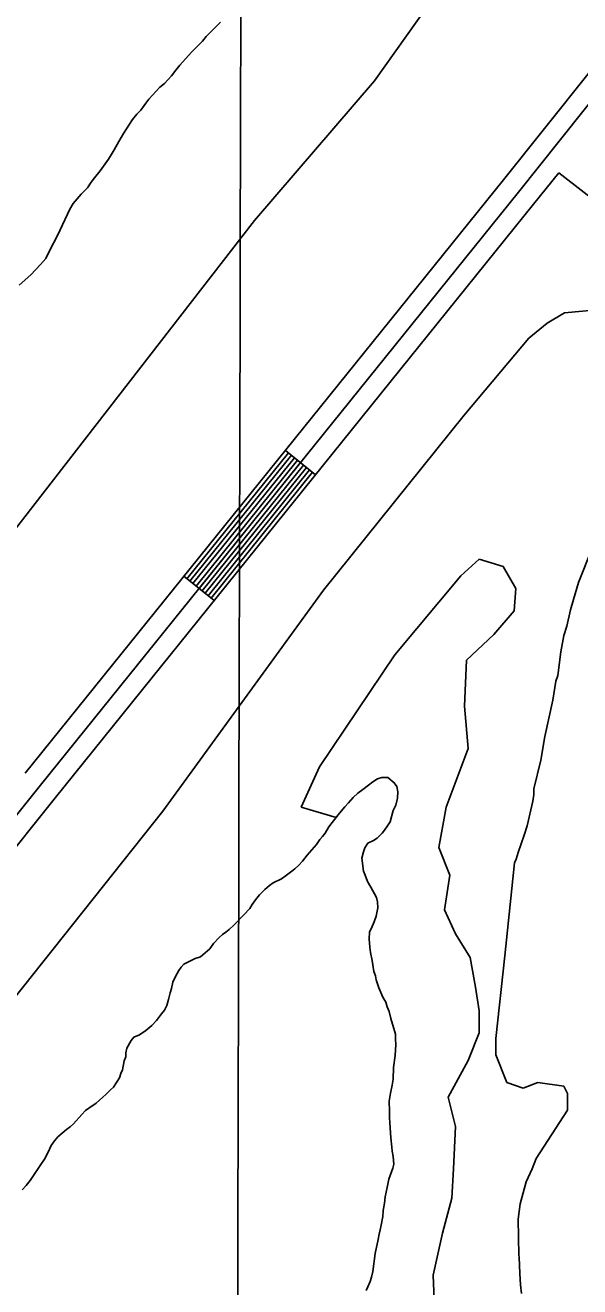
# Model space of a CAD drawing. Extents: x 3177185 to 3215018, y 812988 to 838321.
# Drawn here: x 3196911 to 3197340, y 825017 to 825993 of the extents above; entities that cross this region are included whole.
import ezdxf

# ---------------------------------------------------------------- set-up
doc = ezdxf.new("R2010")
doc.units = 0
for name, color, linetype in [('V-GRID-MAJR', 7, 'Continuous'), ('V-LEVE-TOET', 7, 'Continuous'), ('V-ROAD-CNTR', 7, 'Continuous'), ('V-SITE-VEGE', 7, 'Continuous'), ('V-TOPO-SHOR', 7, 'Continuous')]:
    doc.layers.add(name, color=color, linetype=linetype)

msp = doc.modelspace()

# ---------------------------------------------------------------- linework, layer by layer
at = {"layer": 'V-GRID-MAJR'}
msp.add_spline([(3197059.69, 818362.7), (3197073.79, 824421.51), (3197087.9, 830483.79), (3197102, 836546.11), (3197102.01, 836549.53)], degree=3, dxfattribs=at)
at = {"layer": 'V-LEVE-TOET'}
for points in [[(3197245.68, 826041.04), (3197180.95, 825949.54), (3197088.12, 825841.74), (3196860.75, 825548.28), (3196642.84, 825258.46), (3196486.12, 825037.93), (3196303.36, 824804.12), (3196243.37, 824715.61), (3196224.93, 824684.75), (3196212.94, 824658.89), (3196209.43, 824644.39), (3196158.27, 824430.83), (3196045.69, 824076.85), (3195943.91, 823769.96), (3195840.01, 823406.46), (3195801.04, 823288.26)], [(3196878.55, 825210.32), (3197017.39, 825384.82), (3197141.37, 825555.74), (3197250.25, 825691.04), (3197300.25, 825750.64), (3197314.49, 825762.33), (3197327.7, 825770.31), (3197355.69, 825772.79), (3197377.92, 825772.62), (3197409.64, 825777.43), (3197416.45, 825776.09), (3197427.47, 825773.93), (3197437.24, 825773.85), (3197443.01, 825778.86), (3197446.12, 825788.27), (3197435.68, 825832.84), (3197435.48, 825850.7), (3197441.36, 825870.2), (3197460.22, 825912.85), (3197476.64, 825944.74), (3197490.29, 825966.2), (3197510.85, 826010.19)]]:
    msp.add_lwpolyline(points, dxfattribs=at)
at = {"layer": 'V-ROAD-CNTR'}
for p, q in [((3197135.38, 825644.98), (3197112.01, 825663.8)), ((3197056.96, 825547.63), (3197033.6, 825566.45))]:
    msp.add_line(p, q, dxfattribs=at)
for points in [[(3197555.94, 826839.23), (3197562.64, 826811.72), (3197563.71, 826804.78), (3197564.24, 826794.9), (3197562.73, 826784.33), (3197561.65, 826778.47), (3197442.21, 826112.04), (3197422.2, 826056.36), (3197401.99, 826015.65), (3197383.52, 825985.7), (3197358.24, 825946.39), (3197292.23, 825863.61), (3196922.65, 825404.81)], [(3197541.36, 826835.68), (3197547.91, 826808.8), (3197548.77, 826803.23), (3197549.18, 826795.56), (3197547.92, 826786.75), (3197546.89, 826781.15), (3197427.67, 826115.93), (3197408.37, 826062.25), (3197388.86, 826022.94), (3197370.82, 825993.69), (3197346.04, 825955.14), (3197280.52, 825872.99), (3196910.97, 825414.22)], [(3197323.28, 825878.49), (3197303.93, 825854.23), (3196934.34, 825395.4)], [(3197323.28, 825878.49), (3197377.59, 825836.38), (3197403.68, 825809.68), (3197409.65, 825797.56), (3197418.41, 825761.22), (3197441.56, 825720.95), (3197467.67, 825691.12), (3197503.83, 825670.15), (3197546.16, 825647.8), (3197588.92, 825625.07), (3197618.85, 825599.95), (3197672.08, 825546.04), (3197725.25, 825475.83), (3197725.63, 825457.82), (3197712.3, 825441.66), (3197697.83, 825409.92), (3197680.4, 825358.85), (3197660.34, 825311.87)], [(3197114.35, 825661.92), (3197035.94, 825564.57)], [(3197116.69, 825660.03), (3197038.27, 825562.69)], [(3197119.02, 825658.15), (3197040.61, 825560.81)], [(3197121.36, 825656.27), (3197042.94, 825558.92)], [(3197123.69, 825654.39), (3197045.28, 825557.04)], [(3197126.03, 825652.51), (3197047.62, 825555.16)], [(3197128.37, 825650.62), (3197049.95, 825553.28)], [(3197130.7, 825648.74), (3197052.29, 825551.4)], [(3197133.04, 825646.86), (3197054.63, 825549.51)], [(3196922.65, 825404.81), (3196691.7, 825115.85), (3196378.97, 824716.31), (3196355.02, 824679.98), (3196327.87, 824635.19), (3196303.89, 824563.48), (3196079.64, 823791.35)], [(3196934.37, 825395.44), (3196703.47, 825106.54), (3196391.16, 824707.55), (3196367.7, 824671.96), (3196341.57, 824628.85), (3196318.22, 824559.01), (3196094.05, 823787.16)]]:
    msp.add_lwpolyline(points, dxfattribs=at)
at = {"layer": 'V-SITE-VEGE'}
for p, q in [((3197338.55, 825561.74), (3197349.07, 825588.19)), ((3197247.67, 825566.82), (3197261.86, 825579.6)), ((3197261.86, 825579.6), (3197280.31, 825573.92)), ((3197280.31, 825573.92), (3197290.24, 825556.88)), ((3197196.57, 825505.76), (3197247.67, 825566.82)), ((3197334.77, 825548.52), (3197338.55, 825561.74)), ((3197290.24, 825556.88), (3197288.83, 825539.84)), ((3197332.5, 825540.43), (3197334.77, 825548.52)), ((3197288.83, 825539.84), (3197273.21, 825521.38)), ((3197329.45, 825527.93), (3197332.5, 825540.43)), ((3197327.19, 825520.58), (3197329.45, 825527.93)), ((3197273.21, 825521.38), (3197251.93, 825501.5)), ((3197324.88, 825508.08), (3197327.19, 825520.58)), ((3197138.38, 825419.13), (3197196.57, 825505.76)), ((3197322.53, 825489.68), (3197324.88, 825508.08)), ((3197251.93, 825501.5), (3197250.51, 825465.99)), ((3197318.7, 825470.55), (3197321.02, 825485.27)), ((3197321.02, 825485.27), (3197322.53, 825489.68)), ((3197250.51, 825465.99), (3197253.34, 825433.33)), ((3197312.59, 825442.6), (3197318.7, 825470.55)), ((3197309.5, 825424.21), (3197312.59, 825442.6)), ((3197253.34, 825433.33), (3197236.31, 825387.89)), ((3197304.17, 825402.15), (3197309.5, 825424.21)), ((3197124.19, 825387.89), (3197138.38, 825419.13)), ((3197176.16, 825404.86), (3197171.85, 825401.47)), ((3197179.6, 825407.4), (3197176.16, 825404.86)), ((3197183.33, 825409.66), (3197179.6, 825407.4)), ((3197186.48, 825410.78), (3197183.33, 825409.66)), ((3197191.33, 825410.74), (3197186.48, 825410.78)), ((3197196.15, 825406.71), (3197191.33, 825410.74)), ((3197198.13, 825403.84), (3197196.15, 825406.71)), ((3197164.38, 825395.25), (3197160.92, 825391.28)), ((3197168.12, 825398.64), (3197164.38, 825395.25)), ((3197171.85, 825401.47), (3197168.12, 825398.64)), ((3197198.96, 825399.83), (3197198.13, 825403.84)), ((3197198.63, 825394.7), (3197198.96, 825399.83)), ((3197303.36, 825392.58), (3197304.14, 825397.73)), ((3197304.14, 825397.73), (3197304.17, 825402.15)), ((3197151.22, 825379.81), (3197124.19, 825387.89)), ((3197158.04, 825388.16), (3197152.57, 825381.63)), ((3197160.92, 825391.28), (3197158.04, 825388.16)), ((3197193.06, 825376.47), (3197195.42, 825385.3)), ((3197195.42, 825385.3), (3197197.45, 825389.28)), ((3197197.45, 825389.28), (3197198.63, 825394.7)), ((3197236.31, 825387.89), (3197230.64, 825356.64)), ((3197298.79, 825373.46), (3197303.36, 825392.58)), ((3197152.57, 825381.63), (3197151.22, 825379.81)), ((3197191.04, 825373.34), (3197193.06, 825376.47)), ((3197182.98, 825363.99), (3197186.72, 825367.67)), ((3197186.72, 825367.67), (3197188.73, 825369.94)), ((3197188.73, 825369.94), (3197191.04, 825373.34)), ((3197292.01, 825352.89), (3197296.53, 825366.11)), ((3197296.53, 825366.11), (3197298.79, 825373.46)), ((3197172.33, 825353.22), (3197173.5, 825356.35)), ((3197173.5, 825356.35), (3197175.81, 825360.04)), ((3197175.81, 825360.04), (3197180.11, 825362.01)), ((3197180.11, 825362.01), (3197182.98, 825363.99)), ((3197230.64, 825356.64), (3197239.15, 825335.34)), ((3197171.15, 825348.38), (3197172.33, 825353.22)), ((3197172.5, 825338.37), (3197171.15, 825348.38)), ((3197289, 825344.81), (3197290.5, 825347.74)), ((3197290.5, 825347.74), (3197292.01, 825352.89)), ((3197173.62, 825335.22), (3197172.5, 825338.37)), ((3197281.73, 825272.86), (3197289, 825344.81)), ((3197175.58, 825330.35), (3197173.62, 825335.22)), ((3197178.12, 825326.06), (3197175.58, 825330.35)), ((3197239.15, 825335.34), (3197234.89, 825308.36)), ((3197182.34, 825318.03), (3197178.12, 825326.06)), ((3197183.17, 825314.6), (3197182.34, 825318.03)), ((3197182.23, 825303.47), (3197183.42, 825310.03)), ((3197183.42, 825310.03), (3197183.17, 825314.6)), ((3197234.89, 825308.36), (3197243.41, 825289.9)), ((3197179.02, 825295.5), (3197180.77, 825299.2)), ((3197180.77, 825299.2), (3197182.23, 825303.47)), ((3197176.67, 825286.1), (3197177, 825291.23)), ((3197177, 825291.23), (3197179.02, 825295.5)), ((3197243.41, 825289.9), (3197254.76, 825271.44)), ((3197177.19, 825279.53), (3197176.67, 825286.1)), ((3197177.73, 825275.53), (3197177.19, 825279.53)), ((3197179.11, 825269.24), (3197177.73, 825275.53)), ((3197180.47, 825260.66), (3197179.11, 825269.24)), ((3197254.76, 825271.44), (3197259.02, 825248.71)), ((3197274.63, 825208.95), (3197281.73, 825272.86)), ((3197181.59, 825257.51), (3197180.47, 825260.66)), ((3197182.13, 825254.37), (3197181.59, 825257.51)), ((3197184.37, 825248.07), (3197182.13, 825254.37)), ((3197259.02, 825248.71), (3197261.86, 825230.25)), ((3197187.45, 825240.91), (3197184.37, 825248.07)), ((3197189.71, 825236.9), (3197187.45, 825240.91)), ((3197190.82, 825233.46), (3197189.71, 825236.9)), ((3197192.22, 825229.74), (3197190.82, 825233.46)), ((3197193.61, 825224.31), (3197192.22, 825229.74)), ((3197261.86, 825230.25), (3197261.86, 825213.21)), ((3197197.23, 825212.29), (3197193.61, 825224.31)), ((3197197.19, 825208.29), (3197197.23, 825212.29)), ((3197261.86, 825213.21), (3197253.34, 825191.91)), ((3197196.81, 825195.73), (3197197.45, 825204.29)), ((3197197.45, 825204.29), (3197197.19, 825208.29)), ((3197274.63, 825196.17), (3197274.63, 825208.95)), ((3197195.6, 825186.61), (3197196.81, 825195.73)), ((3197253.34, 825191.91), (3197237.73, 825163.51)), ((3197283.15, 825174.87), (3197274.63, 825196.17)), ((3197195.25, 825177.47), (3197195.6, 825186.61)), ((3197193.17, 825166.64), (3197194.64, 825172.91)), ((3197194.64, 825172.91), (3197195.25, 825177.47)), ((3197295.92, 825170.6), (3197283.15, 825174.87)), ((3197307.28, 825174.87), (3197295.92, 825170.6)), ((3197327.15, 825172.03), (3197307.28, 825174.87)), ((3197329.98, 825166.34), (3197327.15, 825172.03)), ((3197192.26, 825160.37), (3197193.17, 825166.64)), ((3197237.73, 825163.51), (3197243.41, 825140.78)), ((3197329.98, 825153.57), (3197329.98, 825166.34)), ((3197192.48, 825152.66), (3197192.26, 825160.37)), ((3197192.45, 825147.81), (3197192.48, 825152.66)), ((3197305.89, 825116.16), (3197329.98, 825153.57)), ((3197192.7, 825143.81), (3197192.45, 825147.81)), ((3197193.47, 825132.1), (3197192.7, 825143.81)), ((3197194.27, 825124.95), (3197193.47, 825132.1)), ((3197243.41, 825140.78), (3197241.99, 825108.12)), ((3197194.53, 825121.81), (3197194.27, 825124.95)), ((3197195.35, 825117.52), (3197194.53, 825121.81)), ((3197195.88, 825111.81), (3197195.35, 825117.52)), ((3197302.65, 825108.22), (3197305.89, 825116.16)), ((3197192.08, 825100.13), (3197195, 825108.68)), ((3197195, 825108.68), (3197195.88, 825111.81)), ((3197241.99, 825108.12), (3197240.57, 825085.4)), ((3197298.15, 825097.94), (3197302.65, 825108.22)), ((3197189.12, 825086.45), (3197190.6, 825093.58)), ((3197190.6, 825093.58), (3197192.08, 825100.13)), ((3197293.6, 825081.04), (3197298.15, 825097.94)), ((3197188.51, 825081.6), (3197189.12, 825086.45)), ((3197240.57, 825085.4), (3197233.47, 825058.42)), ((3197187.29, 825071.34), (3197187.61, 825075.9)), ((3197187.61, 825075.9), (3197188.51, 825081.6)), ((3197292.03, 825069.26), (3197293.6, 825081.04)), ((3197185.21, 825060.79), (3197186.1, 825064.49)), ((3197186.1, 825064.49), (3197187.29, 825071.34)), ((3197292.55, 825041.26), (3197292.03, 825069.26)), ((3197183.43, 825052.24), (3197184.62, 825057.65)), ((3197184.62, 825057.65), (3197185.21, 825060.79)), ((3197233.47, 825058.42), (3197226.38, 825025.75)), ((3197181.36, 825042.55), (3197182.54, 825047.39)), ((3197182.54, 825047.39), (3197183.43, 825052.24)), ((3197179.54, 825028.58), (3197181.36, 825042.55)), ((3197292.62, 825039.83), (3197292.55, 825041.26)), ((3197293.18, 825027.26), (3197292.62, 825039.83)), ((3197177.48, 825020.88), (3197178.65, 825024.3)), ((3197178.65, 825024.3), (3197179.54, 825028.58)), ((3197226.38, 825025.75), (3197229.21, 824956.17)), ((3197293.85, 825018.42), (3197293.18, 825027.26)), ((3197174.57, 825014.05), (3197175.74, 825016.9)), ((3197175.74, 825016.9), (3197177.48, 825020.88)), ((3197294.54, 825011.78), (3197293.85, 825018.42))]:
    msp.add_line(p, q, dxfattribs=at)
at = {"layer": 'V-TOPO-SHOR'}
for points in [[(3197061.9, 825995.04), (3197057.5, 825990.7), (3197050.89, 825983.84), (3197047.95, 825980.22), (3197043.55, 825975.89), (3197039.52, 825971.91), (3197030.34, 825961.79), (3197027.4, 825957.81), (3197024.09, 825953.47), (3197018.58, 825947.69), (3197014.92, 825944.81), (3197006.48, 825935.41), (3197004.27, 825932.51), (3197000.23, 825927.08), (3196997.29, 825923.83), (3196993.98, 825919.85), (3196986.98, 825908.99), (3196983.3, 825902.83), (3196979.61, 825896.3), (3196977.39, 825892.32), (3196975.18, 825889.06), (3196968.92, 825880.01), (3196964.52, 825874.58), (3196961.94, 825871.33), (3196959, 825866.98), (3196954.23, 825861.92), (3196947.98, 825854.69), (3196945.4, 825850.34), (3196938, 825834.39), (3196934.67, 825827.49), (3196931.35, 825821.33), (3196926.91, 825812.27), (3196922.87, 825807.57), (3196915.16, 825799.62), (3196906.37, 825791.68)], [(3197099.62, 825327.23), (3197102.49, 825329.21), (3197109.08, 825332.3), (3197111.95, 825334.56), (3197117.12, 825338.23), (3197119.42, 825340.21), (3197122.3, 825343.04), (3197125.17, 825346.16), (3197128.92, 825350.7), (3197136.12, 825358.92), (3197138.72, 825362.9), (3197140.74, 825365.17), (3197142.75, 825367.72), (3197145.65, 825372.55), (3197148.24, 825375.96), (3197150.26, 825378.51), (3197152.57, 825381.63), (3197158.04, 825388.16), (3197160.92, 825391.28), (3197164.38, 825395.25), (3197168.12, 825398.64), (3197171.85, 825401.47), (3197176.16, 825404.86), (3197179.6, 825407.4), (3197183.33, 825409.66), (3197186.48, 825410.78), (3197191.33, 825410.74), (3197196.15, 825406.71), (3197198.13, 825403.84), (3197198.96, 825399.83), (3197198.63, 825394.7), (3197197.45, 825389.28), (3197195.42, 825385.3), (3197193.06, 825376.47), (3197191.04, 825373.34), (3197188.73, 825369.94), (3197186.72, 825367.67), (3197182.98, 825363.99), (3197180.11, 825362.01), (3197175.81, 825360.04), (3197173.5, 825356.35), (3197172.33, 825353.22), (3197171.15, 825348.38), (3197172.5, 825338.37), (3197173.62, 825335.22), (3197175.58, 825330.35), (3197178.12, 825326.06), (3197182.34, 825318.03), (3197183.17, 825314.6), (3197183.42, 825310.03), (3197182.23, 825303.47), (3197180.77, 825299.2), (3197179.02, 825295.5), (3197177, 825291.23), (3197176.67, 825286.1), (3197177.19, 825279.53), (3197177.73, 825275.53), (3197179.11, 825269.24), (3197180.47, 825260.66), (3197181.59, 825257.51), (3197182.13, 825254.37), (3197184.37, 825248.07), (3197187.45, 825240.91), (3197189.71, 825236.9), (3197190.82, 825233.46), (3197192.22, 825229.74), (3197193.61, 825224.31), (3197197.23, 825212.29), (3197197.19, 825208.29), (3197197.45, 825204.29), (3197196.81, 825195.73), (3197195.6, 825186.61), (3197195.25, 825177.47), (3197194.64, 825172.91), (3197193.16, 825166.64), (3197192.26, 825160.37), (3197192.48, 825152.66), (3197192.45, 825147.81), (3197192.7, 825143.81), (3197193.47, 825132.1), (3197194.27, 825124.95), (3197194.53, 825121.81), (3197195.35, 825117.52), (3197195.88, 825111.81), (3197195, 825108.68), (3197192.08, 825100.13), (3197190.6, 825093.58), (3197189.12, 825086.45), (3197188.51, 825081.6), (3197187.61, 825075.9), (3197187.29, 825071.34), (3197186.1, 825064.49), (3197185.21, 825060.79), (3197184.62, 825057.65), (3197183.43, 825052.24), (3197182.54, 825047.39), (3197181.36, 825042.55), (3197179.54, 825028.58), (3197178.65, 825024.3), (3197177.48, 825020.88), (3197175.74, 825016.9)], [(3196908.54, 825091.76), (3196911.7, 825095.16), (3196914.87, 825099.13), (3196919.49, 825105.95), (3196922.96, 825111.34), (3196925.85, 825115.6), (3196928.74, 825121.01), (3196931.07, 825126.12), (3196933.67, 825129.82), (3196936.26, 825132.94), (3196942.87, 825138.59), (3196945.74, 825140.57), (3196948.33, 825142.83), (3196954.66, 825150.21), (3196957.54, 825153.33), (3196960.12, 825155.02), (3196965.86, 825158.97), (3196971.04, 825163.5), (3196973.34, 825165.48), (3196976.79, 825169.17), (3196979.09, 825171.15), (3196983.71, 825178.53), (3196984.88, 825181.95), (3196986.04, 825184.8), (3196987.53, 825191.63), (3196988.69, 825194.77), (3196988.72, 825197.91), (3196989.6, 825201.33), (3196992.79, 825207.3), (3196994.8, 825209.85), (3196999.39, 825211.81), (3197004.26, 825215.2), (3197008.86, 825218.88), (3197012.32, 825222.85), (3197016.35, 825227.95), (3197018.66, 825230.79), (3197020.4, 825234.49), (3197021.58, 825239.05), (3197023.04, 825244.18), (3197023.93, 825247.59), (3197025.11, 825252.44), (3197027.14, 825256.99), (3197029.74, 825261.54), (3197031.48, 825264.09), (3197033.49, 825266.36), (3197042.38, 825270.86), (3197046.38, 825271.97), (3197053.57, 825278.2), (3197056.46, 825282.46), (3197060.77, 825286.99), (3197063.36, 825289.25), (3197065.94, 825291.23), (3197068.53, 825293.21), (3197072.55, 825296.89), (3197080.03, 825304.54), (3197084.64, 825309.36), (3197086.38, 825312.49), (3197088.97, 825316.18), (3197092.14, 825320.15), (3197096.17, 825324.11), (3197099.62, 825327.23)], [(3197175.74, 825016.9), (3197174.57, 825014.05)]]:
    msp.add_lwpolyline(points, dxfattribs=at)

doc.saveas('drawing.dxf')
